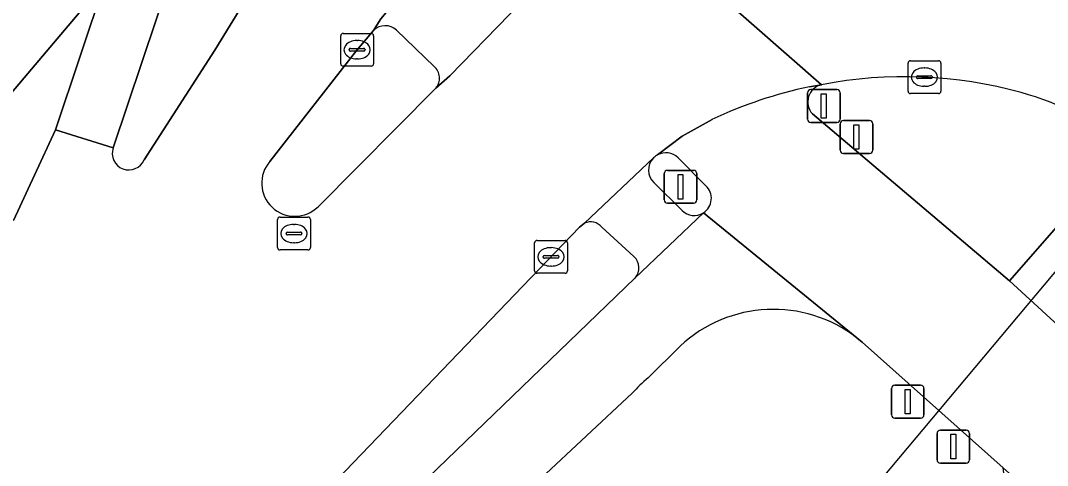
# Model space of a CAD drawing. Extents: x 156412 to 157779, y 382335 to 383768.
# Drawn here: x 157048.24 to 157079.52, y 382786.98 to 382800.53 of the extents above; entities that cross this region are included whole.
import ezdxf

# ---------------------------------------------------------------- set-up
doc = ezdxf.new("R2010")
doc.units = 0
for name, color, linetype in [('IMGEO_Berm_groen', 7, 'Continuous'), ('IMGEO_Drukknoppaal', 7, 'Continuous'), ('IMGEO_Duiker', 7, 'Continuous'), ('IMGEO_Fietspad_gesloten', 7, 'Continuous'), ('IMGEO_Fietspad_open', 7, 'Continuous'), ('IMGEO_Groenvoorziening', 7, 'Continuous'), ('IMGEO_Kolk', 7, 'Continuous'), ('IMGEO_Lichtmast', 7, 'Continuous'), ('IMGEO_Rijbaan_lokaal_gesloten', 7, 'Continuous'), ('IMGEO_Rijbaan_regionaal_gesloten', 7, 'Continuous'), ('IMGEO_Rioolput', 7, 'Continuous'), ('IMGEO_Verkeersbordpaal', 7, 'Continuous'), ('IMGEO_Verkeerseiland_gesloten', 7, 'Continuous'), ('IMGEO_Verkeerseiland_open', 7, 'Continuous'), ('IMGEO_Verkeersregelinstallatiepaal', 7, 'Continuous'), ('IMGEO_Voetpad_open', 7, 'Continuous')]:
    doc.layers.add(name, color=color, linetype=linetype)

msp = doc.modelspace()

# ---------------------------------------------------------------- linework, layer by layer
at = {"layer": 'IMGEO_Berm_groen'}
for points in [[(157048.02, 382794.443), (157049.3, 382797.204), (157050.805, 382801.706), (157035.786, 382783.953), (157039.64, 382780.774), (157039.835, 382781.019), (157039.281, 382781.486), (157043.144, 382786.635)], [(157098.196, 382778.949), (157091.527, 382786.563), (157085.641, 382792.99), (157082.436, 382796.223), (157081.928, 382796.678), (157078.36, 382792.607), (157088.763, 382783.053), (157095.601, 382775.89), (157096.753, 382774.573), (157098.702, 382772.669), (157105.947, 382765.328), (157109.445, 382762.045), (157159.453, 382715.857), (157165.272, 382710.671), (157167.437, 382708.486), (157170.065, 382705.661), (157172.473, 382702.727), (157175.005, 382698.637), (157177.296, 382694.161), (157178.59, 382691.216), (157178.756, 382691.263)]]:
    msp.add_lwpolyline(points, dxfattribs=at)
at = {"layer": 'IMGEO_Drukknoppaal'}
for p, q in [((157073.206, 382796.584), (157073.206, 382797.384)), ((157073.206, 382797.384), (157073.206, 382796.584)), ((157073.306, 382797.484), (157074.096, 382797.484)), ((157074.096, 382797.484), (157073.306, 382797.484)), ((157074.196, 382797.384), (157074.196, 382796.584)), ((157074.196, 382796.584), (157074.196, 382797.384)), ((157074.096, 382796.484), (157073.306, 382796.484)), ((157073.306, 382796.484), (157074.096, 382796.484))]:
    msp.add_line(p, q, dxfattribs=at)
msp.add_lwpolyline([(157073.626, 382797.359), (157073.776, 382797.359), (157073.776, 382796.609), (157073.626, 382796.609), (157073.626, 382797.359)], dxfattribs=at)
for centre, start, end in [((157073.306, 382797.384), 90, 180), ((157073.306, 382797.384), 90, 180), ((157074.096, 382797.384), 0, 90), ((157074.096, 382797.384), 360, 90), ((157073.306, 382796.584), 180, 270), ((157073.306, 382796.584), 180, 270), ((157074.096, 382796.584), 270, 0), ((157074.096, 382796.584), 270, 0)]:
    msp.add_arc(centre, 0.1, start, end, dxfattribs=at)
at = {"layer": 'IMGEO_Duiker'}
msp.add_lwpolyline([(157067.966, 382778.658), (157068.092, 382778.813), (157072.881, 382784.667), (157117.092, 382837.407), (157117.204, 382837.541)], dxfattribs=at)
at = {"layer": 'IMGEO_Fietspad_gesloten'}
for points in [[(157072.641, 382798.578), (157072.272, 382798.514)], [(157178.284, 382691.098), (157178.59, 382691.216), (157177.296, 382694.161), (157175.005, 382698.637), (157172.473, 382702.727), (157170.065, 382705.661), (157167.437, 382708.486), (157165.272, 382710.671), (157159.453, 382715.857), (157109.445, 382762.045), (157105.947, 382765.328), (157098.702, 382772.669), (157096.753, 382774.573), (157095.601, 382775.89), (157088.763, 382783.053), (157078.36, 382792.607), (157072.361, 382797.688)], [(157069.301, 382797.52), (157068.397, 382797.008), (157067.644, 382796.441)], [(157068.266, 382796.354), (157069.112, 382795.501)], [(157073.715, 382790.863), (157069.039, 382794.676), (157066.955, 382792.687), (157051.774, 382778.035), (157051.581, 382777.763), (157040.67, 382767.651), (157042.037, 382766.066), (157053.07, 382775.605), (157052.943, 382775.736), (157064.09, 382786.581), (157066.873, 382789.175)], [(157069.039, 382794.676), (157073.715, 382790.863), (157073.771, 382790.819), (157073.826, 382790.774), (157073.88, 382790.729), (157078.175, 382786.901), (157079.239, 382785.953), (157079.798, 382785.455), (157085.746, 382779.953), (157092.67, 382772.803)], [(157067.354, 382789.65), (157068.329, 382790.612)]]:
    msp.add_lwpolyline(points, dxfattribs=at)
for centre, radius, start, end in [((157072.76, 382798.052), 0.54, 102.6885, 222.3836), ((157075.114, 382785.082), 13.73, 101.9474, 115.0498), ((157067.895, 382795.972), 0.532, 45.8967, 118.1785), ((157068.759, 382795.116), 0.522, 302.4163, 47.4704), ((157071.17, 382787.572), 4.161, 52.2809, 133.0555), ((157070.894, 382785.584), 5.391, 131.0458, 138.2351)]:
    msp.add_arc(centre, radius, start, end, dxfattribs=at)
at = {"layer": 'IMGEO_Fietspad_open'}
msp.add_lwpolyline([(157054.839, 382808.105), (157054.971, 382808.492), (157055.088, 382808.988), (157053.424, 382809.597), (157052.522, 382806.841), (157052.477, 382806.707), (157050.805, 382801.706), (157049.3, 382797.204), (157051.061, 382796.651), (157053.687, 382804.496), (157054.791, 382807.955)], close=True, dxfattribs=at)
at = {"layer": 'IMGEO_Groenvoorziening'}
for points in [[(157080.647, 382771.731), (157079.169, 382779.522), (157078.175, 382786.901), (157073.88, 382790.729), (157073.826, 382790.774), (157073.771, 382790.819), (157073.715, 382790.863)], [(157068.329, 382790.612), (157067.354, 382789.65)], [(157066.873, 382789.175), (157064.09, 382786.581), (157052.943, 382775.736), (157053.07, 382775.605), (157042.037, 382766.066), (157033.429, 382758.625), (157030.449, 382755.944), (157023.963, 382750), (157020.667, 382746.98)]]:
    msp.add_lwpolyline(points, dxfattribs=at)
for centre, radius, start, end in [((157071.17, 382787.572), 4.161, 52.2809, 133.0555), ((157070.894, 382785.584), 5.391, 131.0458, 138.2351)]:
    msp.add_arc(centre, radius, start, end, dxfattribs=at)
at = {"layer": 'IMGEO_Kolk'}
for p, q in [((157058.065, 382800.143), (157058.917, 382800.143)), ((157057.99, 382799.217), (157057.99, 382800.069)), ((157058.478, 382799.923), (157058.503, 382799.923)), ((157058.991, 382800.069), (157058.991, 382799.217)), ((157058.249, 382799.637), (157058.249, 382799.649)), ((157058.687, 382799.6), (157058.289, 382799.6)), ((157058.292, 382799.686), (157058.69, 382799.686)), ((157058.733, 382799.649), (157058.733, 382799.637)), ((157058.501, 382799.363), (157058.476, 382799.363)), ((157075.272, 382798.383), (157075.272, 382799.235)), ((157075.347, 382799.309), (157076.199, 382799.309)), ((157076.273, 382799.235), (157076.273, 382798.383)), ((157058.917, 382799.143), (157058.065, 382799.143)), ((157075.76, 382799.089), (157075.785, 382799.089)), ((157075.531, 382798.803), (157075.531, 382798.815)), ((157075.969, 382798.766), (157075.571, 382798.766)), ((157075.574, 382798.852), (157075.972, 382798.852)), ((157076.015, 382798.815), (157076.015, 382798.803)), ((157076.199, 382798.309), (157075.347, 382798.309)), ((157075.783, 382798.529), (157075.758, 382798.529)), ((157063.897, 382792.907), (157063.897, 382793.759)), ((157063.972, 382793.833), (157064.824, 382793.833)), ((157064.385, 382793.613), (157064.41, 382793.613)), ((157064.898, 382793.759), (157064.898, 382792.907)), ((157064.156, 382793.327), (157064.156, 382793.339)), ((157064.594, 382793.29), (157064.196, 382793.29)), ((157064.199, 382793.376), (157064.597, 382793.376)), ((157064.64, 382793.339), (157064.64, 382793.327)), ((157064.408, 382793.053), (157064.383, 382793.053)), ((157064.824, 382792.833), (157063.972, 382792.833))]:
    msp.add_line(p, q, dxfattribs=at)
for points in [[(157058.065, 382800.143), (157058.917, 382800.143)], [(157057.99, 382799.217), (157057.99, 382800.069)], [(157058.991, 382800.069), (157058.991, 382799.217)], [(157075.272, 382798.383), (157075.272, 382799.235)], [(157075.347, 382799.309), (157076.199, 382799.309)], [(157076.273, 382799.235), (157076.273, 382798.383)], [(157058.917, 382799.143), (157058.065, 382799.143)], [(157076.199, 382798.309), (157075.347, 382798.309)], [(157063.897, 382792.907), (157063.897, 382793.759)], [(157063.972, 382793.833), (157064.824, 382793.833)], [(157064.898, 382793.759), (157064.898, 382792.907)], [(157064.824, 382792.833), (157063.972, 382792.833)]]:
    msp.add_lwpolyline(points, dxfattribs=at)
for centre, radius, start, end in [((157058.067, 382800.067), 0.0765, 91.552, 178.448), ((157058.067, 382800.067), 0.0765, 91.552, 178.448), ((157058.915, 382800.067), 0.0765, 1.552, 88.448), ((157058.915, 382800.067), 0.0765, 1.552, 88.448), ((157058.289, 382799.646), 0.0403, 85.8775, 175.7526), ((157058.286, 382799.636), 0.0366, 178.938, 274.7102), ((157058.69, 382799.643), 0.043, 264.8664, 352.4533), ((157058.694, 382799.648), 0.0386, 1.7309, 96.639), ((157058.067, 382799.219), 0.0765, 181.552, 268.448), ((157058.067, 382799.219), 0.0765, 181.552, 268.448), ((157058.915, 382799.219), 0.0765, 271.552, 358.448), ((157058.915, 382799.219), 0.0765, 271.552, 358.448), ((157075.349, 382799.233), 0.0765, 91.552, 178.448), ((157075.349, 382799.233), 0.0765, 91.552, 178.448), ((157076.197, 382799.233), 0.0765, 1.552, 88.448), ((157076.197, 382799.233), 0.0765, 1.552, 88.448), ((157075.571, 382798.812), 0.0403, 85.8775, 175.7526), ((157075.568, 382798.802), 0.0366, 178.938, 274.7102), ((157075.972, 382798.809), 0.043, 264.8664, 352.4533), ((157075.976, 382798.814), 0.0386, 1.7309, 96.639), ((157075.349, 382798.385), 0.0765, 181.552, 268.448), ((157075.349, 382798.385), 0.0765, 181.552, 268.448), ((157076.197, 382798.385), 0.0765, 271.552, 358.448), ((157076.197, 382798.385), 0.0765, 271.552, 358.448), ((157063.974, 382793.757), 0.0765, 91.552, 178.448), ((157063.974, 382793.757), 0.0765, 91.552, 178.448), ((157064.822, 382793.757), 0.0765, 1.552, 88.448), ((157064.822, 382793.757), 0.0765, 1.552, 88.448), ((157064.196, 382793.336), 0.0403, 85.8775, 175.7526), ((157064.193, 382793.326), 0.0366, 178.938, 274.7102), ((157064.597, 382793.333), 0.043, 264.8664, 352.4533), ((157064.601, 382793.338), 0.0386, 1.7309, 96.639), ((157063.974, 382792.909), 0.0765, 181.552, 268.448), ((157063.974, 382792.909), 0.0765, 181.552, 268.448), ((157064.822, 382792.909), 0.0765, 271.552, 358.448), ((157064.822, 382792.909), 0.0765, 271.552, 358.448)]:
    msp.add_arc(centre, radius, start, end, dxfattribs=at)
for centre, major_axis, ratio, start_param, end_param in [((157058.477, 382799.643), (-0.387, 0.002), 0.722429, 4.712389, 7.853982), ((157058.502, 382799.643), (-0.39, 0.002), 0.717154, 1.570796, 4.712389), ((157075.759, 382798.809), (-0.387, 0.002), 0.722429, 4.712389, 7.853982), ((157075.784, 382798.809), (-0.39, 0.002), 0.717154, 1.570796, 4.712389), ((157064.384, 382793.333), (-0.387, 0.002), 0.722429, 4.712389, 7.853982), ((157064.409, 382793.333), (-0.39, 0.002), 0.717154, 1.570796, 4.712389)]:
    msp.add_ellipse(centre, major_axis=major_axis, ratio=ratio, start_param=start_param, end_param=end_param, dxfattribs=at)
at = {"layer": 'IMGEO_Lichtmast'}
for p, q in [((157074.767, 382788.521), (157074.767, 382789.321)), ((157074.767, 382789.321), (157074.767, 382788.521)), ((157074.867, 382789.421), (157075.657, 382789.421)), ((157075.657, 382789.421), (157074.867, 382789.421)), ((157075.757, 382789.321), (157075.757, 382788.521)), ((157075.757, 382788.521), (157075.757, 382789.321)), ((157075.657, 382788.421), (157074.867, 382788.421)), ((157074.867, 382788.421), (157075.657, 382788.421))]:
    msp.add_line(p, q, dxfattribs=at)
msp.add_lwpolyline([(157075.187, 382789.296), (157075.337, 382789.296), (157075.337, 382788.546), (157075.187, 382788.546), (157075.187, 382789.296)], dxfattribs=at)
for centre, start, end in [((157074.867, 382789.321), 90, 180), ((157074.867, 382789.321), 90, 180), ((157075.657, 382789.321), 0, 90), ((157075.657, 382789.321), 360, 90), ((157074.867, 382788.521), 180, 270), ((157074.867, 382788.521), 180, 270), ((157075.657, 382788.521), 270, 0), ((157075.657, 382788.521), 270, 0)]:
    msp.add_arc(centre, 0.1, start, end, dxfattribs=at)
at = {"layer": 'IMGEO_Rijbaan_lokaal_gesloten'}
for points in [[(157055.834, 382796.24), (157058.481, 382799.633), (157058.986, 382800.232), (157059.214, 382800.582), (157060.961, 382802.675), (157064.038, 382806.274), (157058.079, 382812.62)], [(157072.272, 382798.514), (157072.641, 382798.578), (157066.402, 382804.051), (157063.129, 382800.722), (157061.313, 382798.847), (157060.884, 382798.472), (157057.3, 382794.861)], [(157056.267, 382803.087), (157054.158, 382799.626), (157052, 382796.29)], [(157067.644, 382796.441), (157068.397, 382797.008), (157069.301, 382797.52)], [(157051.061, 382796.651), (157049.3, 382797.204), (157048.02, 382794.443)], [(157050.743, 382779.115), (157065.267, 382794.242), (157065.414, 382794.355), (157067.516, 382796.345)]]:
    msp.add_lwpolyline(points, dxfattribs=at)
for centre, radius, start, end in [((157075.114, 382785.082), 13.73, 101.9474, 115.0498), ((157051.536, 382796.484), 0.503, 160.5794, 337.3619), ((157067.909, 382795.954), 0.555, 118.5761, 135.1637), ((157056.591, 382795.576), 1.007, 138.7602, 314.7429)]:
    msp.add_arc(centre, radius, start, end, dxfattribs=at)
at = {"layer": 'IMGEO_Rijbaan_regionaal_gesloten'}
msp.add_lwpolyline([(157066.402, 382804.051), (157072.641, 382798.578)], dxfattribs=at)
for centre, radius, start, end in [((157075.172, 382785.596), 13.226, 74.4293, 101.0316), ((157076.495, 382790.106), 8.527, 50.4192, 74.8606)]:
    msp.add_arc(centre, radius, start, end, dxfattribs=at)
at = {"layer": 'IMGEO_Rioolput'}
for p, q in [((157056.142, 382794.543), (157056.994, 382794.543)), ((157056.067, 382793.617), (157056.067, 382794.469)), ((157056.555, 382794.323), (157056.58, 382794.323)), ((157057.068, 382794.469), (157057.068, 382793.617)), ((157056.326, 382794.037), (157056.326, 382794.049)), ((157056.764, 382794), (157056.366, 382794)), ((157056.369, 382794.086), (157056.767, 382794.086)), ((157056.81, 382794.049), (157056.81, 382794.037)), ((157056.578, 382793.763), (157056.553, 382793.763)), ((157056.994, 382793.543), (157056.142, 382793.543))]:
    msp.add_line(p, q, dxfattribs=at)
for points in [[(157056.142, 382794.543), (157056.994, 382794.543)], [(157056.067, 382793.617), (157056.067, 382794.469)], [(157057.068, 382794.469), (157057.068, 382793.617)], [(157056.994, 382793.543), (157056.142, 382793.543)]]:
    msp.add_lwpolyline(points, dxfattribs=at)
for centre, radius, start, end in [((157056.144, 382794.467), 0.0765, 91.552, 178.448), ((157056.144, 382794.467), 0.0765, 91.552, 178.448), ((157056.992, 382794.467), 0.0765, 1.552, 88.448), ((157056.992, 382794.467), 0.0765, 1.552, 88.448), ((157056.366, 382794.046), 0.0403, 85.8775, 175.7526), ((157056.363, 382794.036), 0.0366, 178.938, 274.7102), ((157056.767, 382794.043), 0.043, 264.8664, 352.4533), ((157056.771, 382794.048), 0.0386, 1.7309, 96.639), ((157056.144, 382793.619), 0.0765, 181.552, 268.448), ((157056.144, 382793.619), 0.0765, 181.552, 268.448), ((157056.992, 382793.619), 0.0765, 271.552, 358.448), ((157056.992, 382793.619), 0.0765, 271.552, 358.448)]:
    msp.add_arc(centre, radius, start, end, dxfattribs=at)
for centre, major_axis, ratio, start_param, end_param in [((157056.554, 382794.043), (-0.387, 0.002), 0.722429, 4.712389, 7.853982), ((157056.579, 382794.043), (-0.39, 0.002), 0.717154, 1.570796, 4.712389)]:
    msp.add_ellipse(centre, major_axis=major_axis, ratio=ratio, start_param=start_param, end_param=end_param, dxfattribs=at)
at = {"layer": 'IMGEO_Verkeersbordpaal'}
for p, q in [((157076.157, 382787.151), (157076.157, 382787.951)), ((157076.157, 382787.951), (157076.157, 382787.151)), ((157076.257, 382788.051), (157077.047, 382788.051)), ((157077.047, 382788.051), (157076.257, 382788.051)), ((157077.147, 382787.951), (157077.147, 382787.151)), ((157077.147, 382787.151), (157077.147, 382787.951)), ((157077.047, 382787.051), (157076.257, 382787.051)), ((157076.257, 382787.051), (157077.047, 382787.051))]:
    msp.add_line(p, q, dxfattribs=at)
msp.add_lwpolyline([(157076.577, 382787.926), (157076.727, 382787.926), (157076.727, 382787.176), (157076.577, 382787.176), (157076.577, 382787.926)], dxfattribs=at)
for centre, start, end in [((157076.257, 382787.951), 90, 180), ((157076.257, 382787.951), 90, 180), ((157077.047, 382787.951), 0, 90), ((157077.047, 382787.951), 360, 90), ((157076.257, 382787.151), 180, 270), ((157076.257, 382787.151), 180, 270), ((157077.047, 382787.151), 270, 0), ((157077.047, 382787.151), 270, 0)]:
    msp.add_arc(centre, 0.1, start, end, dxfattribs=at)
at = {"layer": 'IMGEO_Verkeerseiland_gesloten'}
for points in [[(157072.361, 382797.688), (157078.36, 382792.607), (157081.928, 382796.678)], [(157069.112, 382795.501), (157068.266, 382796.354)], [(157067.524, 382795.595), (157068.389, 382794.748)]]:
    msp.add_lwpolyline(points, dxfattribs=at)
for centre, radius, start, end in [((157072.76, 382798.052), 0.54, 102.6885, 222.3836), ((157075.172, 382785.596), 13.226, 74.4293, 101.0316), ((157076.495, 382790.106), 8.527, 50.4192, 74.8606), ((157067.909, 382795.954), 0.555, 118.5761, 135.1637), ((157067.895, 382795.972), 0.532, 45.8967, 118.1785), ((157067.896, 382795.974), 0.531, 135.6963, 225.526), ((157068.759, 382795.116), 0.522, 302.4163, 47.4704), ((157068.758, 382795.114), 0.52, 224.6979, 302.6604)]:
    msp.add_arc(centre, radius, start, end, dxfattribs=at)
at = {"layer": 'IMGEO_Verkeerseiland_open'}
for points in [[(157053.687, 382804.496), (157051.061, 382796.651)], [(157052, 382796.29), (157054.158, 382799.626), (157056.267, 382803.087)], [(157058.986, 382800.232), (157058.481, 382799.633), (157055.834, 382796.24)], [(157060.833, 382799.135), (157059.69, 382800.237)], [(157057.3, 382794.861), (157060.884, 382798.472)], [(157065.414, 382794.355), (157065.267, 382794.242), (157050.743, 382779.115)], [(157066.924, 382793.345), (157065.948, 382794.233)], [(157051.774, 382778.035), (157066.955, 382792.687)]]:
    msp.add_lwpolyline(points, dxfattribs=at)
for centre, radius, start, end in [((157059.341, 382799.867), 0.509, 46.6078, 134.206), ((157060.544, 382798.779), 0.458, 317.8867, 50.9108), ((157051.536, 382796.484), 0.503, 160.5794, 337.3619), ((157056.591, 382795.576), 1.007, 138.7602, 314.7429), ((157065.604, 382793.957), 0.441, 38.7434, 115.5183), ((157066.601, 382793), 0.473, 318.5292, 46.8655)]:
    msp.add_arc(centre, radius, start, end, dxfattribs=at)
at = {"layer": 'IMGEO_Verkeersregelinstallatiepaal'}
for p, q in [((157072.211, 382797.529), (157072.211, 382798.329)), ((157072.211, 382798.329), (157072.211, 382797.529)), ((157072.311, 382798.429), (157073.101, 382798.429)), ((157073.101, 382798.429), (157072.311, 382798.429)), ((157073.201, 382798.329), (157073.201, 382797.529)), ((157073.201, 382797.529), (157073.201, 382798.329)), ((157073.101, 382797.429), (157072.311, 382797.429)), ((157072.311, 382797.429), (157073.101, 382797.429)), ((157067.846, 382795.068), (157067.846, 382795.868)), ((157067.846, 382795.868), (157067.846, 382795.068)), ((157067.946, 382795.968), (157068.736, 382795.968)), ((157068.736, 382795.968), (157067.946, 382795.968)), ((157068.836, 382795.868), (157068.836, 382795.068)), ((157068.836, 382795.068), (157068.836, 382795.868)), ((157068.736, 382794.968), (157067.946, 382794.968)), ((157067.946, 382794.968), (157068.736, 382794.968))]:
    msp.add_line(p, q, dxfattribs=at)
for points in [[(157072.631, 382798.304), (157072.781, 382798.304), (157072.781, 382797.554), (157072.631, 382797.554), (157072.631, 382798.304)], [(157068.266, 382795.843), (157068.416, 382795.843), (157068.416, 382795.093), (157068.266, 382795.093), (157068.266, 382795.843)]]:
    msp.add_lwpolyline(points, dxfattribs=at)
for centre, start, end in [((157072.311, 382798.329), 90, 180), ((157072.311, 382798.329), 90, 180), ((157073.101, 382798.329), 0, 90), ((157073.101, 382798.329), 360, 90), ((157072.311, 382797.529), 180, 270), ((157072.311, 382797.529), 180, 270), ((157073.101, 382797.529), 270, 0), ((157073.101, 382797.529), 270, 0), ((157067.946, 382795.868), 90, 180), ((157067.946, 382795.868), 90, 180), ((157068.736, 382795.868), 0, 90), ((157068.736, 382795.868), 360, 90), ((157067.946, 382795.068), 180, 270), ((157067.946, 382795.068), 180, 270), ((157068.736, 382795.068), 270, 0), ((157068.736, 382795.068), 270, 0)]:
    msp.add_arc(centre, 0.1, start, end, dxfattribs=at)
at = {"layer": 'IMGEO_Voetpad_open'}
for points in [[(157060.961, 382802.675), (157059.214, 382800.582), (157058.986, 382800.232)], [(157035.786, 382783.953), (157050.805, 382801.706)], [(157060.884, 382798.472), (157061.313, 382798.847), (157063.129, 382800.722)], [(157059.69, 382800.237), (157060.833, 382799.135)], [(157067.516, 382796.345), (157065.414, 382794.355)], [(157068.389, 382794.748), (157067.524, 382795.595)], [(157066.955, 382792.687), (157069.039, 382794.676)], [(157065.948, 382794.233), (157066.924, 382793.345)]]:
    msp.add_lwpolyline(points, dxfattribs=at)
for centre, radius, start, end in [((157059.341, 382799.867), 0.509, 46.6078, 134.206), ((157060.544, 382798.779), 0.458, 317.8867, 50.9108), ((157067.896, 382795.974), 0.531, 135.6963, 225.526), ((157068.758, 382795.114), 0.52, 224.6979, 302.6604), ((157065.604, 382793.957), 0.441, 38.7434, 115.5183), ((157066.601, 382793), 0.473, 318.5292, 46.8655)]:
    msp.add_arc(centre, radius, start, end, dxfattribs=at)

doc.saveas('drawing.dxf')
